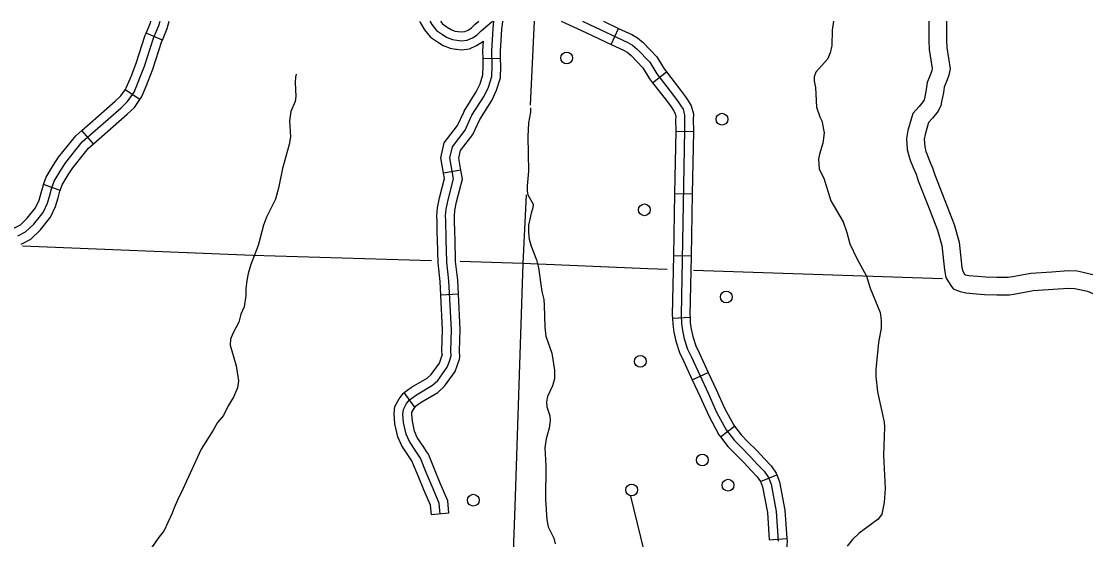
# Model space of a CAD drawing. Extents: x 653372 to 905732, y 627442 to 787275.
# Drawn here: x 836151 to 845173, y 707335 to 711727 of the extents above; entities that cross this region are included whole.
import ezdxf

# ---------------------------------------------------------------- set-up
doc = ezdxf.new("R2010")
doc.units = 0
for name, color, linetype in [('Level 32', 7, 'Continuous'), ('Level 35', 7, 'Continuous'), ('Level 45', 7, 'Continuous'), ('Level 46', 7, 'Continuous'), ('Level 5', 7, 'Continuous'), ('Level 56', 7, 'Continuous')]:
    doc.layers.add(name, color=color, linetype=linetype)

msp = doc.modelspace()

# ---------------------------------------------------------------- linework, layer by layer
at = {"layer": 'Level 32'}
for p, q in [((841150.7, 711531.2), (841213.7, 711666.6)), ((837346.7, 711567.5), (837208.8, 711624.9)), ((841502.1, 711205.9), (841620.1, 711297.4)), ((837154.5, 711062.9), (837031.3, 711147.4)), ((836761.9, 710688.7), (836663.5, 710801)), ((841698, 710794.8), (841847.4, 710792)), ((836481.3, 710294.4), (836340.8, 710345.1)), ((841688.2, 710269.2), (841837.5, 710266.4)), ((841678.3, 709743.5), (841827.7, 709740.7)), ((841669.9, 709213.2), (841819.1, 709219.8)), ((841837.4, 708689.9), (841972.9, 708752.6)), ((842078.8, 708205.2), (842197.3, 708296.1)), ((842415.6, 707829.6), (842554.1, 707885.3)), ((842490.7, 707335.2), (842639.7, 707345.5))]:
    msp.add_line(p, q, dxfattribs=at)
for points in [[(836121.3, 709908.2), (836187.4, 709942.1), (836256.8, 710007.6), (836335.9, 710107.3), (836372.1, 710185.1), (836392, 710252.7), (836407.1, 710308.8), (836430.4, 710373.5), (836485.7, 710466.5), (836528, 710530.5), (836666.6, 710704.5), (836997.5, 710994.3), (837052.7, 711046.5), (837107, 711125.7), (837143.1, 711211.4), (837156.6, 711247.1), (837195.8, 711347.2), (837272.5, 711583.5), (837316.7, 711689.7), (837327.1, 711726.6)], [(837208.8, 711624.9), (837246.1, 711714.3), (837249.5, 711726.6)], [(837346.7, 711567.5), (837387.4, 711665.1), (837404.7, 711726.6)], [(840728.1, 711726.6), (840936.2, 711630.9), (841150.7, 711531.2)], [(840906.9, 711726.6), (840967.5, 711698.7), (841291.1, 711548.3), (841330.2, 711524.9), (841370.4, 711491.3), (841477.6, 711379.3), (841538.3, 711281.1), (841679.1, 711099.4), (841719.2, 711045.1), (841741.5, 711011.5), (841760.2, 710981.7), (841773.4, 710932.6), (841772.1, 710888.8), (841772.9, 710804.3), (841743.6, 709237.1), (841746.7, 709166.7), (841755.3, 709106.5), (841769.8, 709036.8), (841798.3, 708950.2), (841831, 708881.5), (841972.4, 708575.8), (842044.3, 708416.6), (842126.7, 708265.4), (842196.4, 708174.5), (842254.6, 708115.4), (842328.9, 708040.9), (842394.8, 707970.4), (842447.2, 707915), (842482.9, 707862.3), (842506, 707804.9), (842549, 707574.9), (842566.5, 707322.2)], [(841084.7, 711726.6), (841213.7, 711666.6)], [(841213.7, 711666.6), (841326.2, 711614.3), (841373.5, 711585.9), (841421.5, 711545.9), (841537, 711425.2), (841599.7, 711323.7), (841620.1, 711297.4)], [(837031.3, 711147.4), (837041.1, 711161.6), (837073.7, 711239.2), (837086.9, 711273.9), (837125.4, 711372.4), (837202.4, 711609.4), (837208.8, 711624.9)], [(837154.5, 711062.9), (837172.9, 711089.7), (837212.4, 711183.7), (837226.3, 711220.3), (837266.1, 711322.1), (837342.6, 711557.6), (837346.7, 711567.5)], [(841150.7, 711531.2), (841256.1, 711482.2), (841286.8, 711463.8), (841319.4, 711436.6), (841418.2, 711333.3), (841476.8, 711238.5), (841502.1, 711205.9)], [(841620.1, 711297.4), (841738.7, 711144.4), (841780.3, 711088), (841804.3, 711052), (841829.4, 711011.9), (841848.3, 710941.4), (841846.8, 710888.1), (841847.6, 710804), (841847.4, 710792)], [(841502.1, 711205.9), (841619.6, 711054.3), (841658, 711002.2), (841678.8, 710971), (841690.9, 710951.6), (841698.4, 710923.8), (841697.4, 710889.5), (841698.2, 710804.6), (841698, 710794.8)], [(836663.5, 710801), (836947.2, 711049.6), (836995.7, 711095.3), (837031.3, 711147.4)], [(836761.9, 710688.7), (837047.7, 710939.1), (837109.8, 710997.7), (837154.5, 711062.9)], [(836340.8, 710345.1), (836362.6, 710405.6), (836422.5, 710506.2), (836467.6, 710574.5), (836612.4, 710756.3), (836663.5, 710801)], [(841698, 710794.8), (841688.2, 710269.2)], [(841847.4, 710792), (841837.5, 710266.4)], [(836481.3, 710294.4), (836498.2, 710341.5), (836549, 710426.8), (836588.5, 710486.6), (836720.9, 710652.8), (836761.9, 710688.7)], [(836086.6, 709974.3), (836088.1, 709975.1), (836143.9, 710003.7), (836201.6, 710058.2), (836271.9, 710146.8), (836302.1, 710211.6), (836320.1, 710272.9), (836335.7, 710331.1), (836340.8, 710345.1)], [(836151.2, 709839.7), (836154.5, 709841.3), (836231, 709880.5), (836311.9, 709957), (836399.8, 710067.8), (836442.2, 710158.7), (836463.9, 710232.5), (836478.4, 710286.4), (836481.3, 710294.4)], [(841688.2, 710269.2), (841678.3, 709743.5)], [(841837.5, 710266.4), (841827.7, 709740.7)], [(841678.3, 709743.5), (841668.8, 709236.1), (841669.9, 709213.2)], [(841827.7, 709740.7), (841818.3, 709238.1), (841819.1, 709219.8)], [(841669.9, 709213.2), (841672.2, 709159.7), (841681.7, 709093.6), (841697.6, 709017.5), (841728.9, 708922.4), (841763.4, 708849.8), (841837.4, 708689.9)], [(841819.1, 709219.8), (841821.1, 709173.7), (841828.9, 709119.4), (841842.1, 709056.2), (841867.8, 708978.1), (841898.6, 708913.2), (841972.9, 708752.6)], [(841972.9, 708752.6), (842040.4, 708606.8), (842111.2, 708449.9), (842189.5, 708306.2), (842197.3, 708296.1)], [(841837.4, 708689.9), (841904.5, 708544.7), (841977.4, 708383.3), (842063.9, 708224.5), (842078.8, 708205.2)], [(842197.3, 708296.1), (842252.9, 708223.6), (842307.7, 708168), (842382.7, 708092.8), (842449.2, 708021.6), (842505.6, 707961.9), (842549.2, 707897.6), (842554.1, 707885.3)], [(842078.8, 708205.2), (842140, 708125.3), (842201.6, 708062.8), (842275.2, 707989), (842340.4, 707919.2), (842388.8, 707868.1), (842416.6, 707827.1), (842415.6, 707829.6)], [(842554.1, 707885.3), (842578, 707825.9), (842623.2, 707584.4), (842639.7, 707345.5)], [(842415.6, 707829.6), (842434, 707783.9), (842474.8, 707565.4), (842490.7, 707335.2)], [(842639.7, 707345.5), (842641.3, 707322.6), (842639.4, 707289.4), (842632.8, 707223.1), (842598.8, 707168.9), (842560.2, 707124.4), (842499.2, 707109.3), (842380.1, 707082.1), (842347.9, 707080.3), (842264.6, 707054), (842179, 707039)]]:
    msp.add_lwpolyline(points, dxfattribs=at)
at = {"layer": 'Level 35'}
for points in [[(843034.7, 711726.6), (843025, 711651), (843019.9, 711522.4), (843005.9, 711459.8), (842985.1, 711406.3), (842885.7, 711295.2), (842871.1, 711256.5), (842871.5, 711223.6), (842882.5, 711165.5), (842891.8, 710999.8), (842919.3, 710917.5), (842936.7, 710883.3), (842956.9, 710782.3), (842943.5, 710694.7), (842916.1, 710602.4), (842908.4, 710558.6), (842914, 710472.7), (842952.6, 710397.3), (843012.2, 710204.7), (843115.9, 710028.5), (843148.2, 709937.1), (843173.5, 709842)], [(838481.9, 711279.1), (838474.5, 711253.3), (838471.7, 711207.4), (838476.8, 711090.6), (838472.1, 711047.8), (838436.8, 710962.6), (838425.6, 710884), (838432.3, 710747.2), (838420.3, 710682.6), (838366.1, 710479), (838331.5, 710312.9), (838305.1, 710220.6), (838229.9, 710066.2), (838204.9, 709999.8), (838158.2, 709827), (838095.8, 709667.4), (838072.7, 709591), (838062.7, 709531.3), (838055.6, 709460.6), (838055.6, 709403.7), (838039.1, 709307.2), (838013.2, 709245.8), (837996.1, 709177.3), (837944.8, 709081.3), (837925.1, 709033.8), (837920.2, 708982), (837973.4, 708807.9), (837991.7, 708679.6), (837982.8, 708620.8), (837951, 708541.6), (837904.4, 708468.9), (837865.1, 708388.4), (837815.4, 708327.5), (837777.5, 708262.3), (837674.7, 708101.2), (837519.7, 707762.6), (837474, 707670.7), (837446.2, 707604.8), (837430.1, 707560.8), (837393.1, 707481.5), (837362.9, 707414.4), (837312.2, 707347.3), (837256.1, 707266.4)], [(840467.3, 710993.9), (840466.7, 710956), (840451.3, 710867.5), (840444.4, 710749.9), (840450.5, 710456.5), (840437.5, 710332), (840438.8, 710288.1), (840445.2, 710257.1), (840489.7, 710177.6), (840487.2, 710146.7), (840472.6, 710102), (840450, 710000.6), (840449.9, 709933.8), (840457, 709879.8), (840473, 709822.7), (840517.9, 709706.2), (840535.7, 709639.1), (840563.2, 709437.1), (840579, 709369), (840584.2, 709321.1), (840588.1, 709134.5), (840597.9, 709060.5), (840647.3, 708914), (840670.8, 708772), (840669.6, 708698.2), (840654.7, 708639.6), (840612.4, 708548.5), (840602.7, 708503.8), (840605.9, 708459.8), (840630.6, 708383.6), (840634.9, 708345.6), (840624.9, 708278.9), (840599.5, 708190.6), (840589.3, 708112.9), (840596.7, 707960.2), (840594.1, 707676.9), (840605.1, 707502.2), (840617.2, 707445.1), (840664.4, 707349.6), (840676.6, 707301.5)], [(843173.5, 709842), (843232.2, 709716.3), (843314.5, 709567.3), (843344.7, 709467), (843429.9, 709261.1), (843439.8, 709193.1), (843439.7, 709126.3), (843416.8, 709005), (843394.1, 708777.9), (843395.1, 708717), (843407, 708589.1), (843464.5, 708330.8), (843466.7, 708287.9), (843457.9, 708051.6), (843472.2, 707770.1), (843465.2, 707649.5), (843443.7, 707552.1), (843414.1, 707509.7), (843252.8, 707389.6), (843195.1, 707335.7), (843152.4, 707280.5)]]:
    msp.add_lwpolyline(points, dxfattribs=at)
at = {"layer": 'Level 45'}
for p, q in [((840214.2, 711411.1), (840064.9, 711407.8)), ((839877.1, 710465.7), (839729.9, 710440.9)), ((839856.4, 709415.5), (839707.2, 709408)), ((839484.3, 708459.8), (839397, 708580.9)), ((839776.2, 707559.8), (839627.6, 707544.9))]:
    msp.add_line(p, q, dxfattribs=at)
for points in [[(839701.9, 707552.4), (839692.5, 707645.7), (839633, 707786.1), (839583, 707904.1), (839534.7, 708024.7), (839500.1, 708078), (839442.3, 708165.8), (839413.2, 708229.8), (839391.9, 708328.6), (839385.3, 708399.5), (839389.9, 708439), (839417.1, 708488.2), (839440.5, 708520.2), (839500.2, 708563.3), (839636.8, 708642.9), (839681.1, 708684.7), (839761.8, 708796.1), (839778.6, 708840.4), (839793.8, 708891.7), (839791.6, 708934.8), (839796.8, 709113.8), (839776, 709527.7), (839758.1, 709686.7), (839753.4, 709879.8), (839749.4, 710039.9), (839747, 710077.8), (839752.1, 710134.5), (839768.2, 710215.1), (839813.9, 710391.2), (839784, 710569.3), (839805.5, 710663.7), (839913.4, 710805.6), (839971.2, 710930.3), (840073.5, 711092.8), (840109.8, 711169.7), (840138.4, 711259.8), (840140.9, 711347.5), (840138.1, 711475.9), (840150.1, 711665.6), (840157.4, 711726.6)], [(839526.8, 711726.6), (839530.7, 711717.3), (839569, 711655), (839619.7, 711593), (839678.8, 711552.4), (839725.9, 711522.2), (839785.2, 711499.1), (839832.1, 711491.6), (839839.1, 711490.8)], [(839612.6, 711726.6), (839630, 711698.4), (839670.7, 711648.5), (839720.1, 711614.6), (839759.9, 711589.1), (839804.9, 711571.6), (839842, 711565.6), (839882.5, 711561.2), (839929.7, 711566.3), (839974.1, 711586.2), (840013.8, 711612.6), (840048.9, 711645.7), (840105.5, 711694.5), (840145.8, 711726.6)], [(839703.4, 711726.6), (839721.8, 711704), (839761.4, 711676.8), (839794, 711656), (839824.6, 711644), (839852, 711639.6), (839855.3, 711639.3)], [(839855.3, 711639.3), (839882.5, 711636.3), (839910, 711639.3), (839937.9, 711651.8), (839967.2, 711671.3), (839998.8, 711701.2), (840028.3, 711726.6)], [(840214.2, 711411.1), (840212.9, 711474.3), (840224.5, 711658.8), (840232, 711721.4), (840233.6, 711726.6)], [(839839.1, 711490.8), (839882.5, 711486.1), (839949.5, 711493.4), (840010.3, 711520.6), (840068.6, 711559.4)], [(840064.9, 711407.8), (840063.4, 711477.4), (840068.6, 711559.4)], [(839901.6, 710957.7), (839905.5, 710966), (840007.9, 711128.7), (840040.2, 711197), (840064.1, 711272.4), (840066.2, 711347.7), (840064.9, 711407.8)], [(840037, 710894.6), (840139.1, 711056.8), (840179.5, 711142.4), (840212.8, 711247.2), (840215.6, 711347.2), (840214.2, 711411.1)], [(839729.9, 710440.9), (839707.9, 710571.4), (839736.2, 710696), (839849, 710844.3), (839901.6, 710957.7)], [(839877.1, 710465.7), (839860.1, 710567.1), (839874.7, 710631.4), (839977.7, 710766.8), (840037.1, 710894.9)], [(839826.6, 709938.1), (839824, 710043.1), (839821.9, 710076.8), (839826.1, 710123.9), (839841, 710198.3), (839890.2, 710387.9), (839877.1, 710465.7)], [(839677.3, 709934.4), (839674.7, 710036.6), (839672.1, 710078.9), (839678.1, 710145.2), (839695.4, 710231.8), (839737.7, 710394.6), (839729.9, 710440.9)], [(839707.2, 709408), (839701.5, 709521.7), (839683.6, 709681.6), (839678.7, 709878), (839677.3, 709934.4)], [(839856.4, 709415.5), (839850.4, 709533.7), (839832.7, 709691.8), (839828, 709881.7), (839826.6, 709938.1)], [(839718.6, 708900.7), (839716.9, 708934), (839722, 709113), (839707.2, 709408)], [(839863.9, 708865.5), (839869, 708882.7), (839866.3, 708935.6), (839871.5, 709114.7), (839856.4, 709415.5)], [(839397, 708580.9), (839459.5, 708626), (839591.8, 708703.1), (839624.7, 708734.2), (839695.5, 708831.8), (839707.8, 708864.3), (839720.8, 708908.1)], [(839484.3, 708459.8), (839541, 708500.6), (839681.9, 708582.7), (839737.5, 708635.2), (839828.1, 708760.3), (839849.4, 708816.5), (839863.9, 708865.5)], [(839460.4, 708001.9), (839437.6, 708037.1), (839376.7, 708129.6), (839341.9, 708206.2), (839318, 708317.3), (839310.2, 708400.3), (839317.4, 708462.2), (839354, 708528.3), (839387, 708573.7), (839396.9, 708580.8)], [(839585.7, 708083.3), (839562.6, 708118.8), (839507.9, 708202), (839484.5, 708253.4), (839465.8, 708340), (839460.4, 708398.6), (839462.4, 708415.7), (839480.3, 708448), (839493.9, 708466.7), (839484.4, 708459.9)], [(839776.2, 707559.8), (839765.7, 707664.4), (839701.7, 707815.2), (839652, 707932.6), (839601.3, 708059.3), (839585.7, 708083.3)], [(839627.6, 707544.9), (839619.4, 707627), (839564.2, 707757), (839514, 707875.7), (839468.1, 707990.1), (839460.4, 708001.9)]]:
    msp.add_lwpolyline(points, dxfattribs=at)
at = {"layer": 'Level 46'}
for points in [[(843842.8, 711726.6), (843842.4, 711565.8), (843846.5, 711487.3), (843872.8, 711326.6), (843869.7, 711311.1), (843859.3, 711284.9), (843829.3, 711207.3), (843819.2, 711148.5), (843805.5, 711074), (843802.6, 711061.1), (843795.6, 711046), (843761.6, 711004.4), (843706.6, 710945.3), (843665.9, 710801.8), (843654.8, 710735.2), (843660.9, 710642), (843675.2, 710578.6), (843686, 710550.7), (843709.5, 710488), (843735.4, 710430.5), (843754, 710375.3), (843841, 710155), (843917, 709957.8), (843953.7, 709826.3), (843976.2, 709621.3), (843987.5, 709557), (844022.7, 709496)], [(843992.8, 711726.6), (843992.1, 711724.6), (843991.7, 711569.5), (843995.2, 711503.4), (844024.5, 711324.2), (844013.6, 711268.9), (843998.4, 711230.5), (843974, 711167.3), (843966.3, 711122.4), (843951.8, 711043.7), (843944.6, 711012.4), (843923.2, 710966), (843874.2, 710906.1), (843840.4, 710869.9), (843811.8, 710769), (843804.9, 710727.8), (843809.1, 710663.5), (843818.5, 710622.3), (843825.6, 710603.8), (843847.6, 710544.9), (843874.6, 710485.1), (843894.3, 710426.5), (843980.1, 710209.3), (844058.9, 710004.8), (844100.8, 709854.7), (844124.1, 709642.4), (844130, 709608.8), (844144.6, 709583.5)], [(844144.6, 709583.5), (844153.4, 709579.9), (844181.8, 709573.4), (844259.8, 709566.3), (844322.3, 709562.1), (844418.8, 709558.1), (844452.7, 709559.3), (844516.1, 709560), (844570, 709567.4), (844707.9, 709594), (844886.3, 709605.1), (845023.9, 709614.8), (845099.4, 709612.6), (845152, 709601.7), (845234.1, 709582.2), (845295, 709557.9), (845382.1, 709515.5), (845505.2, 709435.1), (845571.8, 709394.2)], [(844022.7, 709496), (844049.8, 709460.9), (844108.1, 709437.1), (844158.1, 709425.6), (844248, 709417.4), (844314.2, 709412.9), (844418.4, 709408.6), (844456.3, 709410), (844527.1, 709410.8), (844594.3, 709420), (844726.7, 709445.6), (844896.1, 709456.1), (845027, 709465.3), (845082, 709463.7), (845119.5, 709455.9), (845188.9, 709439.4), (845234.6, 709421.2), (845308.3, 709385.3), (845425.3, 709308.8), (845514.9, 709253.9), (845558.3, 709228.8)]]:
    msp.add_lwpolyline(points, dxfattribs=at)
at = {"layer": 'Level 5'}
for points in [[(840498.9, 711726.6), (840465.2, 711015.7)], [(840429.3, 710255.9), (840401.8, 709674.9)], [(839627.2, 709697.9), (838114.5, 709742.9), (836160.1, 709821.2)], [(840401.8, 709674.9), (839872, 709690.7)], [(840401.8, 709674.9), (840335.1, 707615.7), (840289.2, 706390.8)], [(841626.3, 709623.9), (841462.6, 709629.3), (840401.8, 709674.9)], [(843960.2, 709546.4), (841849.4, 709616.5)]]:
    msp.add_lwpolyline(points, dxfattribs=at)
at = {"layer": 'Level 56'}
msp.add_lwpolyline([(841315.8, 707704.2), (841457.3, 707124.4)], dxfattribs=at)
for centre in [(840773.7, 711416), (842090, 710897.4), (841432.4, 710129.6), (842126.3, 709391.5), (841398.2, 708845.9), (841923.4, 708010.4), (842141.6, 707796.8), (841324.4, 707756.8), (839982.5, 707670)]:
    msp.add_circle(centre, 49.8, dxfattribs=at)

doc.saveas('drawing.dxf')
